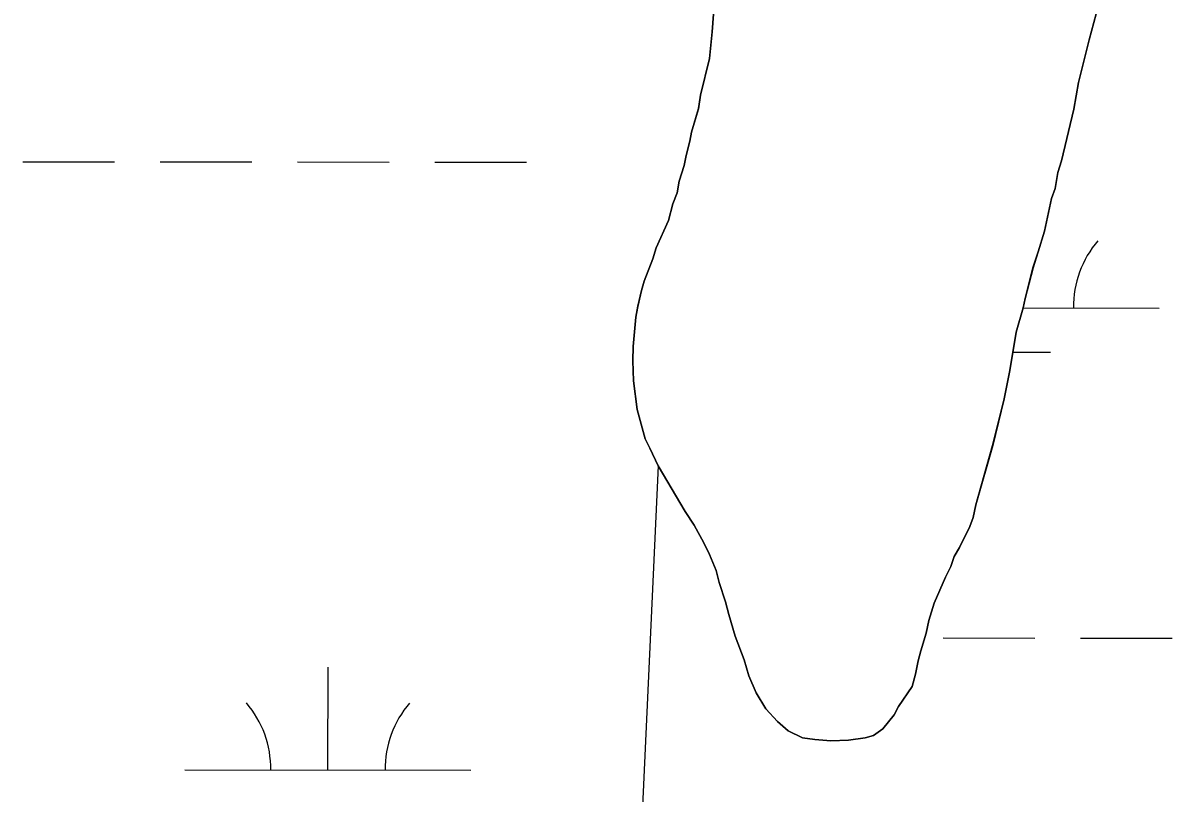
# Model space of a CAD drawing. Extents: x 3148686 to 3186545, y 916144 to 941516.
# Drawn here: x 3163662 to 3164063.8, y 938700.1 to 938969.3 of the extents above; entities that cross this region are included whole.
import ezdxf

# ---------------------------------------------------------------- set-up
doc = ezdxf.new("R2010")
doc.units = 0
for name, color, linetype in [('V-SITE-VEGE', 7, 'Continuous'), ('V-TOPO-SHOR', 7, 'Continuous'), ('V-WETL-SWMP', 7, 'Continuous')]:
    doc.layers.add(name, color=color, linetype=linetype)

msp = doc.modelspace()

# ---------------------------------------------------------------- linework, layer by layer
at = {"layer": 'V-SITE-VEGE'}
for p, q in [((3163903.02, 938966.21), (3163903.4, 938972.36)), ((3164037.27, 938972.44), (3164034.79, 938963.39)), ((3163902, 938956.85), (3163903.02, 938966.21)), ((3164034.79, 938963.39), (3164031.06, 938948.51)), ((3163898.88, 938944.01), (3163902, 938956.85)), ((3164031.06, 938948.51), (3164029.45, 938939.16)), ((3163898.23, 938939.33), (3163898.88, 938944.01)), ((3163895.76, 938931.17), (3163898.23, 938939.33)), ((3164029.45, 938939.16), (3164025.08, 938921.06)), ((3163895.13, 938927.95), (3163895.76, 938931.17)), ((3163893.89, 938922.99), (3163895.13, 938927.95)), ((3163893.25, 938919.49), (3163893.89, 938922.99)), ((3163891.41, 938913.95), (3163893.25, 938919.49)), ((3164025.08, 938921.06), (3164023.85, 938916.98)), ((3163890.77, 938909.86), (3163891.41, 938913.95)), ((3164023.85, 938916.98), (3164022.89, 938911.43)), ((3163889.24, 938906.07), (3163890.77, 938909.86)), ((3164022.89, 938911.43), (3164021.67, 938907.93)), ((3163887.69, 938900.24), (3163889.24, 938906.07)), ((3164021.67, 938907.93), (3164019.16, 938896.54)), ((3163883.45, 938890.63), (3163887.69, 938900.24)), ((3164019.16, 938896.54), (3164017, 938889.25)), ((3163882.22, 938886.84), (3163883.45, 938890.63)), ((3163879.18, 938878.98), (3163882.22, 938886.84)), ((3164017, 938889.25), (3164015.16, 938883.71)), ((3164015.16, 938883.71), (3164012.37, 938872.91)), ((3163878.25, 938875.77), (3163879.18, 938878.98)), ((3163877, 938870.22), (3163878.25, 938875.77)), ((3163876.36, 938866.42), (3163877, 938870.22)), ((3164011.73, 938869.7), (3164009.26, 938861.25)), ((3164012.37, 938872.91), (3164011.73, 938869.7)), ((3163875.33, 938856.19), (3163876.36, 938866.42)), ((3164009.26, 938861.25), (3164007.02, 938847.8)), ((3163875.25, 938851.21), (3163875.33, 938856.19)), ((3163875.44, 938844.18), (3163875.25, 938851.21)), ((3164007.02, 938847.8), (3164005.11, 938837.87)), ((3163876.76, 938834.2), (3163875.44, 938844.18)), ((3164005.11, 938837.87), (3164001.06, 938821.53)), ((3163879.54, 938823.9), (3163876.76, 938834.2)), ((3163881.25, 938820.66), (3163879.54, 938823.9)), ((3164001.06, 938821.53), (3163995.19, 938800.82)), ((3163884.09, 938814.46), (3163881.25, 938820.66)), ((3163893.52, 938798.51), (3163884.09, 938814.46)), ((3163896.67, 938793.77), (3163893.52, 938798.51)), ((3163995.19, 938800.82), (3163994.25, 938796.44)), ((3163900.09, 938787.57), (3163896.67, 938793.77)), ((3163993.03, 938793.23), (3163989.41, 938785.96)), ((3163994.25, 938796.44), (3163993.03, 938793.23)), ((3163902.08, 938783.44), (3163900.09, 938787.57)), ((3163989.41, 938785.96), (3163987.6, 938782.77)), ((3163904.35, 938777.84), (3163902.08, 938783.44)), ((3163987.6, 938782.77), (3163986.38, 938779.27)), ((3163905.46, 938773.73), (3163904.35, 938777.84)), ((3163986.38, 938779.27), (3163984.57, 938775.49)), ((3163907.7, 938766.96), (3163905.46, 938773.73)), ((3163984.57, 938775.49), (3163980.63, 938766.47)), ((3163908.81, 938762.55), (3163907.7, 938766.96)), ((3163980.63, 938766.47), (3163978.78, 938760.34)), ((3163911.04, 938754.9), (3163908.81, 938762.55)), ((3163978.78, 938760.34), (3163977.84, 938755.96)), ((3163914.14, 938746.65), (3163911.04, 938754.9)), ((3163977.84, 938755.96), (3163975.99, 938749.84)), ((3163975.99, 938749.84), (3163975.06, 938746.34)), ((3163915.81, 938741.06), (3163914.14, 938746.65)), ((3163975.06, 938746.34), (3163974.11, 938741.67)), ((3163918.36, 938735.16), (3163915.81, 938741.06)), ((3163974.11, 938741.67), (3163972.88, 938737.29)), ((3163972.88, 938737.29), (3163968.09, 938730.33)), ((3163921.79, 938729.55), (3163918.36, 938735.16)), ((3163925.83, 938725.1), (3163921.79, 938729.55)), ((3163968.09, 938730.33), (3163966.58, 938727.42)), ((3163929.59, 938721.82), (3163925.83, 938725.1)), ((3163966.58, 938727.42), (3163962.7, 938722.5)), ((3163934.53, 938719.4), (3163929.59, 938721.82)), ((3163962.7, 938722.5), (3163959.44, 938720.21)), ((3163938.92, 938718.75), (3163934.53, 938719.4)), ((3163944.48, 938718.38), (3163938.92, 938718.75)), ((3163950.63, 938718.58), (3163944.48, 938718.38)), ((3163956.5, 938719.37), (3163950.63, 938718.58)), ((3163959.44, 938720.21), (3163956.5, 938719.37))]:
    msp.add_line(p, q, dxfattribs=at)
at = {"layer": 'V-TOPO-SHOR'}
for points in [[(3163875.25, 938851.21), (3163875.44, 938844.18), (3163876.76, 938834.2), (3163879.54, 938823.9), (3163881.25, 938820.66), (3163884.09, 938814.46), (3163893.52, 938798.51), (3163896.67, 938793.77), (3163900.09, 938787.57), (3163902.08, 938783.44), (3163904.35, 938777.84), (3163905.46, 938773.73), (3163907.7, 938766.96), (3163908.81, 938762.55), (3163911.04, 938754.9), (3163914.14, 938746.65), (3163915.81, 938741.06), (3163918.36, 938735.16), (3163921.79, 938729.55), (3163925.83, 938725.1), (3163929.59, 938721.82), (3163934.53, 938719.4), (3163938.92, 938718.75), (3163944.48, 938718.38), (3163950.63, 938718.58), (3163956.5, 938719.37), (3163959.44, 938720.21), (3163962.7, 938722.5), (3163966.58, 938727.42), (3163968.09, 938730.33), (3163972.88, 938737.29), (3163974.11, 938741.67), (3163975.06, 938746.34), (3163975.99, 938749.84), (3163977.84, 938755.96), (3163978.78, 938760.34), (3163980.63, 938766.47), (3163984.57, 938775.49), (3163986.38, 938779.27), (3163987.6, 938782.77), (3163989.41, 938785.96), (3163993.03, 938793.23), (3163994.25, 938796.44), (3163995.19, 938800.82), (3164001.06, 938821.53), (3164005.11, 938837.87), (3164007.02, 938847.8), (3164009.26, 938861.25), (3164011.73, 938869.7), (3164012.37, 938872.91), (3164015.16, 938883.71), (3164017, 938889.25), (3164019.16, 938896.54), (3164021.67, 938907.93), (3164022.89, 938911.43), (3164023.85, 938916.98), (3164025.09, 938921.06), (3164029.45, 938939.16), (3164031.06, 938948.51), (3164034.79, 938963.39), (3164037.27, 938972.44)], [(3163903.4, 938972.36), (3163903.02, 938966.21), (3163902, 938956.85), (3163898.88, 938944.01), (3163898.23, 938939.33), (3163895.76, 938931.17), (3163895.13, 938927.95), (3163893.89, 938922.99), (3163893.25, 938919.49), (3163891.41, 938913.95), (3163890.77, 938909.86), (3163889.24, 938906.07), (3163887.69, 938900.24), (3163883.45, 938890.63), (3163882.22, 938886.84), (3163879.18, 938878.98), (3163878.25, 938875.77), (3163877, 938870.22), (3163876.36, 938866.42), (3163875.33, 938856.19), (3163875.25, 938851.21)], [(3163884.09, 938814.46), (3163874.61, 938606.75), (3163852.95, 938463.43), (3163824.1, 938284.29), (3163809.65, 938176.8), (3163809.53, 938062.12), (3163823.78, 937983.27), (3163823.67, 937875.76), (3163809.26, 937804.11), (3163801.97, 937689.44), (3163809.1, 937653.6), (3163837.71, 937596.23), (3163859.12, 937510.21), (3163873.4, 937467.19), (3163909.19, 937416.98), (3163923.45, 937352.46), (3163923.39, 937287.96)]]:
    msp.add_lwpolyline(points, dxfattribs=at)
at = {"layer": 'V-WETL-SWMP'}
for p, q in [((3163903.02, 938966.21), (3163903.4, 938972.36)), ((3163903.02, 938966.21), (3163903.4, 938972.36)), ((3164037.27, 938972.44), (3164034.79, 938963.39)), ((3164037.27, 938972.44), (3164034.79, 938963.39)), ((3163902, 938956.86), (3163903.02, 938966.21)), ((3163902, 938956.86), (3163903.02, 938966.21)), ((3164034.79, 938963.39), (3164031.06, 938948.51)), ((3164034.79, 938963.39), (3164031.06, 938948.51)), ((3163898.89, 938944.01), (3163902, 938956.86)), ((3163898.89, 938944.01), (3163902, 938956.86)), ((3164031.06, 938948.51), (3164029.46, 938939.16)), ((3164031.06, 938948.51), (3164029.46, 938939.16)), ((3163898.23, 938939.34), (3163898.89, 938944.01)), ((3163898.23, 938939.34), (3163898.89, 938944.01)), ((3163895.77, 938931.17), (3163898.23, 938939.34)), ((3163895.77, 938931.17), (3163898.23, 938939.34)), ((3164029.46, 938939.16), (3164025.09, 938921.06)), ((3164029.46, 938939.16), (3164025.09, 938921.06)), ((3163895.13, 938927.96), (3163895.77, 938931.17)), ((3163895.13, 938927.96), (3163895.77, 938931.17)), ((3163893.89, 938923), (3163895.13, 938927.96)), ((3163893.89, 938923), (3163895.13, 938927.96)), ((3163893.25, 938919.49), (3163893.89, 938923)), ((3163893.25, 938919.49), (3163893.89, 938923)), ((3163662.03, 938920.8), (3163694.03, 938920.77)), ((3163710.03, 938920.75), (3163742.03, 938920.72)), ((3163758.03, 938920.7), (3163790.03, 938920.67)), ((3163806.03, 938920.65), (3163838.03, 938920.62)), ((3163891.41, 938913.95), (3163893.25, 938919.49)), ((3163891.41, 938913.95), (3163893.25, 938919.49)), ((3164025.09, 938921.06), (3164023.86, 938916.98)), ((3164025.09, 938921.06), (3164023.86, 938916.98)), ((3163890.77, 938909.86), (3163891.41, 938913.95)), ((3163890.77, 938909.86), (3163891.41, 938913.95)), ((3164023.86, 938916.98), (3164022.9, 938911.43)), ((3164023.86, 938916.98), (3164022.9, 938911.43)), ((3163889.25, 938906.08), (3163890.77, 938909.86)), ((3163889.25, 938906.08), (3163890.77, 938909.86)), ((3164022.9, 938911.43), (3164021.67, 938907.93)), ((3164022.9, 938911.43), (3164021.67, 938907.93)), ((3163887.7, 938900.24), (3163889.25, 938906.08)), ((3163887.7, 938900.24), (3163889.25, 938906.08)), ((3164021.67, 938907.93), (3164019.16, 938896.55)), ((3164021.67, 938907.93), (3164019.16, 938896.55)), ((3163883.45, 938890.64), (3163887.7, 938900.24)), ((3163883.45, 938890.64), (3163887.7, 938900.24)), ((3164019.16, 938896.55), (3164017, 938889.26)), ((3164019.16, 938896.55), (3164017, 938889.26)), ((3163882.23, 938886.85), (3163883.45, 938890.64)), ((3163882.23, 938886.85), (3163883.45, 938890.64)), ((3163879.18, 938878.98), (3163882.23, 938886.85)), ((3163879.18, 938878.98), (3163882.23, 938886.85)), ((3164017, 938889.26), (3164015.17, 938883.72)), ((3164017, 938889.26), (3164015.17, 938883.72)), ((3164015.17, 938883.72), (3164012.37, 938872.92)), ((3164015.17, 938883.72), (3164012.37, 938872.92)), ((3163878.26, 938875.77), (3163879.18, 938878.98)), ((3163878.26, 938875.77), (3163879.18, 938878.98)), ((3163877, 938870.23), (3163878.26, 938875.77)), ((3163877, 938870.23), (3163878.26, 938875.77)), ((3163876.36, 938866.43), (3163877, 938870.23)), ((3163876.36, 938866.43), (3163877, 938870.23)), ((3164011.74, 938869.71), (3164009.27, 938861.25)), ((3164011.74, 938869.71), (3164009.27, 938861.25)), ((3164011.73, 938869.69), (3164059.3, 938869.64)), ((3164012.37, 938872.92), (3164011.74, 938869.71)), ((3164012.37, 938872.92), (3164011.74, 938869.71)), ((3163875.33, 938856.19), (3163876.36, 938866.43)), ((3163875.33, 938856.19), (3163876.36, 938866.43)), ((3164009.27, 938861.25), (3164007.02, 938847.81)), ((3164009.27, 938861.25), (3164007.02, 938847.81)), ((3163875.26, 938851.21), (3163875.33, 938856.19)), ((3163875.26, 938851.21), (3163875.33, 938856.19)), ((3164008.1, 938854.26), (3164021.28, 938854.25)), ((3163875.45, 938844.18), (3163875.26, 938851.21)), ((3163875.45, 938844.18), (3163875.26, 938851.21)), ((3164007.02, 938847.81), (3164005.12, 938837.88)), ((3164007.02, 938847.81), (3164005.12, 938837.88)), ((3163876.76, 938834.2), (3163875.45, 938844.18)), ((3163876.76, 938834.2), (3163875.45, 938844.18)), ((3164005.12, 938837.88), (3164001.07, 938821.53)), ((3164005.12, 938837.88), (3164001.07, 938821.53)), ((3163879.54, 938823.91), (3163876.76, 938834.2)), ((3163879.54, 938823.91), (3163876.76, 938834.2)), ((3163881.25, 938820.66), (3163879.54, 938823.91)), ((3163881.25, 938820.66), (3163879.54, 938823.91)), ((3164001.07, 938821.53), (3163995.2, 938800.82)), ((3164001.07, 938821.53), (3163995.2, 938800.82)), ((3163884.09, 938814.47), (3163881.25, 938820.66)), ((3163884.09, 938814.47), (3163881.25, 938820.66)), ((3163893.52, 938798.51), (3163884.09, 938814.47)), ((3163893.52, 938798.51), (3163884.09, 938814.47)), ((3163896.67, 938793.78), (3163893.52, 938798.51)), ((3163896.67, 938793.78), (3163893.52, 938798.51)), ((3163995.2, 938800.82), (3163994.25, 938796.44)), ((3163995.2, 938800.82), (3163994.25, 938796.44)), ((3163900.1, 938787.58), (3163896.67, 938793.78)), ((3163900.1, 938787.58), (3163896.67, 938793.78)), ((3163993.04, 938793.24), (3163989.41, 938785.97)), ((3163993.04, 938793.24), (3163989.41, 938785.97)), ((3163994.25, 938796.44), (3163993.04, 938793.24)), ((3163994.25, 938796.44), (3163993.04, 938793.24)), ((3163902.09, 938783.45), (3163900.1, 938787.58)), ((3163902.09, 938783.45), (3163900.1, 938787.58)), ((3163989.41, 938785.97), (3163987.61, 938782.77)), ((3163989.41, 938785.97), (3163987.61, 938782.77)), ((3163904.35, 938777.85), (3163902.09, 938783.45)), ((3163904.35, 938777.85), (3163902.09, 938783.45)), ((3163987.61, 938782.77), (3163986.39, 938779.28)), ((3163987.61, 938782.77), (3163986.39, 938779.28)), ((3163905.46, 938773.73), (3163904.35, 938777.85)), ((3163905.46, 938773.73), (3163904.35, 938777.85)), ((3163986.39, 938779.28), (3163984.57, 938775.49)), ((3163986.39, 938779.28), (3163984.57, 938775.49)), ((3163907.7, 938766.96), (3163905.46, 938773.73)), ((3163907.7, 938766.96), (3163905.46, 938773.73)), ((3163984.57, 938775.49), (3163980.63, 938766.47)), ((3163984.57, 938775.49), (3163980.63, 938766.47)), ((3163908.81, 938762.55), (3163907.7, 938766.96)), ((3163908.81, 938762.55), (3163907.7, 938766.96)), ((3163980.63, 938766.47), (3163978.78, 938760.35)), ((3163980.63, 938766.47), (3163978.78, 938760.35)), ((3163911.04, 938754.9), (3163908.81, 938762.55)), ((3163911.04, 938754.9), (3163908.81, 938762.55)), ((3163978.78, 938760.35), (3163977.84, 938755.97)), ((3163978.78, 938760.35), (3163977.84, 938755.97)), ((3163914.14, 938746.65), (3163911.04, 938754.9)), ((3163914.14, 938746.65), (3163911.04, 938754.9)), ((3163977.84, 938755.97), (3163975.99, 938749.84)), ((3163977.84, 938755.97), (3163975.99, 938749.84)), ((3163983.77, 938754.29), (3164015.77, 938754.25)), ((3164031.77, 938754.24), (3164063.77, 938754.2)), ((3163975.99, 938749.84), (3163975.06, 938746.34)), ((3163975.99, 938749.84), (3163975.06, 938746.34)), ((3163915.81, 938741.06), (3163914.14, 938746.65)), ((3163915.81, 938741.06), (3163914.14, 938746.65)), ((3163975.06, 938746.34), (3163974.11, 938741.67)), ((3163975.06, 938746.34), (3163974.11, 938741.67)), ((3163768.65, 938708.08), (3163768.69, 938744.08)), ((3163918.36, 938735.17), (3163915.81, 938741.06)), ((3163918.36, 938735.17), (3163915.81, 938741.06)), ((3163974.11, 938741.67), (3163972.88, 938737.29)), ((3163974.11, 938741.67), (3163972.88, 938737.29)), ((3163972.88, 938737.29), (3163968.09, 938730.34)), ((3163972.88, 938737.29), (3163968.09, 938730.34)), ((3163921.8, 938729.55), (3163918.36, 938735.17)), ((3163921.8, 938729.55), (3163918.36, 938735.17)), ((3163925.83, 938725.1), (3163921.8, 938729.55)), ((3163925.83, 938725.1), (3163921.8, 938729.55)), ((3163968.09, 938730.34), (3163966.58, 938727.43)), ((3163968.09, 938730.34), (3163966.58, 938727.43)), ((3163929.59, 938721.82), (3163925.83, 938725.1)), ((3163929.59, 938721.82), (3163925.83, 938725.1)), ((3163966.58, 938727.43), (3163962.7, 938722.51)), ((3163966.58, 938727.43), (3163962.7, 938722.51)), ((3163934.54, 938719.41), (3163929.59, 938721.82)), ((3163934.54, 938719.41), (3163929.59, 938721.82)), ((3163962.7, 938722.51), (3163959.45, 938720.21)), ((3163962.7, 938722.51), (3163959.45, 938720.21)), ((3163938.92, 938718.76), (3163934.54, 938719.41)), ((3163938.92, 938718.76), (3163934.54, 938719.41)), ((3163944.48, 938718.38), (3163938.92, 938718.76)), ((3163944.48, 938718.38), (3163938.92, 938718.76)), ((3163950.63, 938718.58), (3163944.48, 938718.38)), ((3163950.63, 938718.58), (3163944.48, 938718.38)), ((3163956.5, 938719.37), (3163950.63, 938718.58)), ((3163956.5, 938719.37), (3163950.63, 938718.58)), ((3163959.45, 938720.21), (3163956.5, 938719.37)), ((3163959.45, 938720.21), (3163956.5, 938719.37)), ((3163718.65, 938708.14), (3163818.65, 938708.03))]:
    msp.add_line(p, q, dxfattribs=at)
for centre, start, end in [((3164064.54, 938870.11), 139.1678, 180.7115), ((3163713.41, 938708.62), 359.1678, 40.7115), ((3163823.9, 938708.5), 139.1678, 180.7115)]:
    msp.add_arc(centre, 35.25, start, end, dxfattribs=at)

doc.saveas('drawing.dxf')
